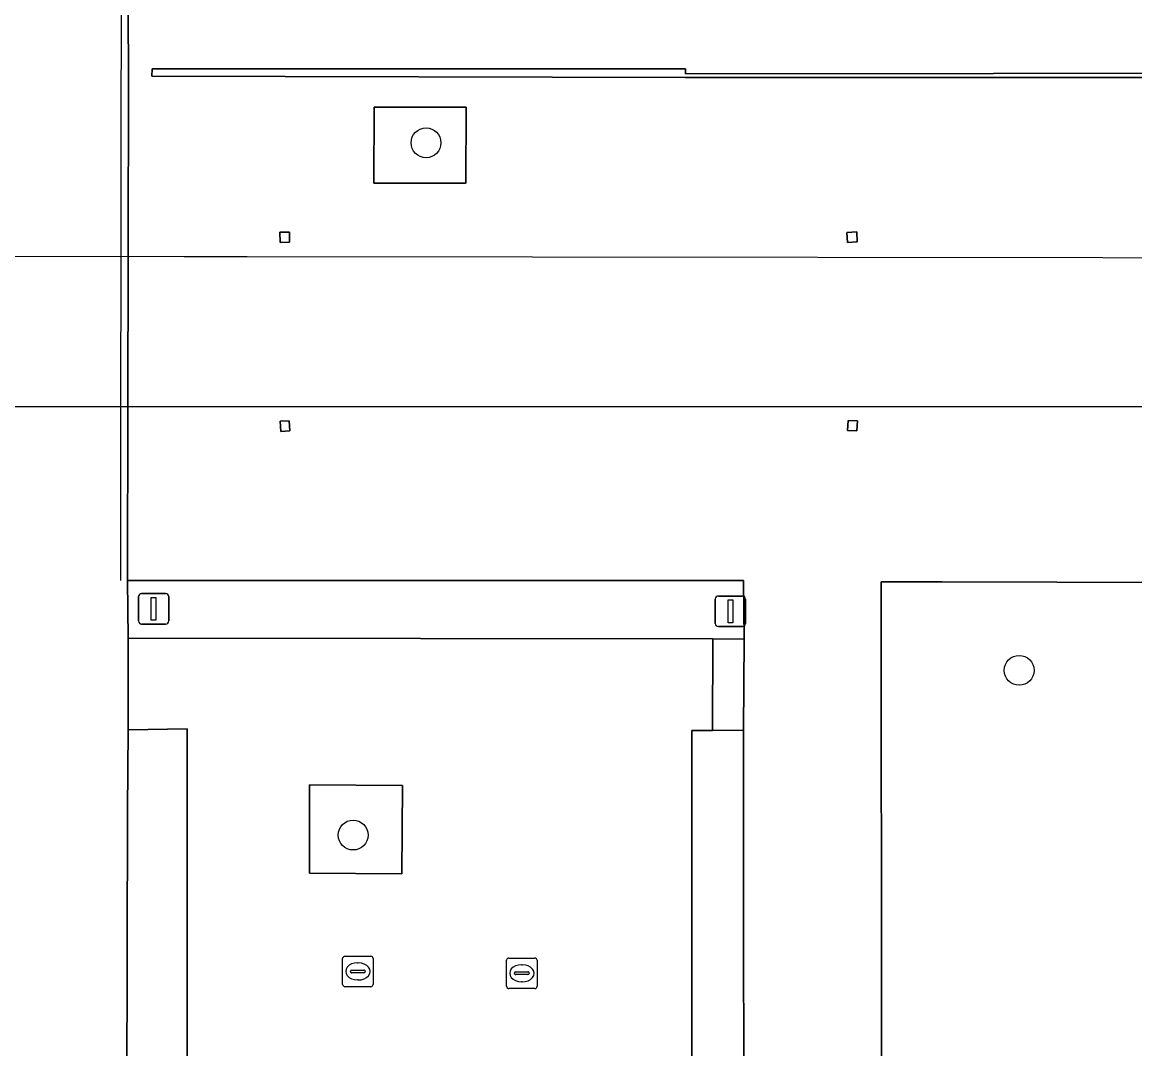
# Model space of a CAD drawing. Extents: x 161477 to 163040, y 383680 to 384871.
# Drawn here: x 161810.58 to 161847.07, y 384291.47 to 384325.12 of the extents above; entities that cross this region are included whole.
import ezdxf

# ---------------------------------------------------------------- set-up
doc = ezdxf.new("R2010")
doc.units = 0
for name, color, linetype in [('IMGEO_Boom', 7, 'Continuous'), ('IMGEO_Dek', 7, 'Continuous'), ('IMGEO_Groenvoorziening', 7, 'Continuous'), ('IMGEO_Kolk', 7, 'Continuous'), ('IMGEO_Lichtmast', 7, 'Continuous'), ('IMGEO_Lijnafwatering', 7, 'Continuous'), ('IMGEO_Muur', 7, 'Continuous'), ('IMGEO_Parkeervlak_open', 7, 'Continuous'), ('IMGEO_Pijler', 7, 'Continuous'), ('IMGEO_Rijbaan_lokaal_open', 7, 'Continuous'), ('IMGEO_Voetpad_gesloten', 7, 'Continuous'), ('IMGEO_Voetpad_op_trap', 7, 'Continuous'), ('IMGEO_Voetpad_open', 7, 'Continuous')]:
    doc.layers.add(name, color=color, linetype=linetype)

msp = doc.modelspace()

# ---------------------------------------------------------------- linework, layer by layer
at = {"layer": 'IMGEO_Boom'}
for centre in [(161823.823, 384321.172), (161843.275, 384303.878), (161821.432, 384298.478)]:
    msp.add_circle(centre, 0.489, dxfattribs=at)
at = {"layer": 'IMGEO_Dek'}
msp.add_lwpolyline([(161859.88, 384317.389), (161855.377, 384317.394), (161817.96, 384317.433), (161817.483, 384317.433), (161815.892, 384317.434), (161810.287, 384317.441), (161807.922, 384317.443), (161801.84, 384317.449), (161797.149, 384317.454), (161796.557, 384317.455), (161796.614, 384312.532), (161797.345, 384312.53), (161799.896, 384312.527), (161807.923, 384312.527), (161808.422, 384312.528), (161810.306, 384312.528), (161815.872, 384312.528), (161817.492, 384312.528), (161817.958, 384312.528), (161855.375, 384312.529), (161859.867, 384312.53)], close=True, dxfattribs=at)
at = {"layer": 'IMGEO_Groenvoorziening'}
for points in [[(161825.136, 384322.337), (161822.119, 384322.342), (161822.115, 384319.849), (161825.128, 384319.85)], [(161834.233, 384306.821), (161814.034, 384306.822), (161814.057, 384304.937), (161833.227, 384304.914), (161834.252, 384304.905)], [(161848.995, 384288.764), (161848.999, 384306.584), (161848.999, 384306.752), (161848.275, 384306.754), (161840.752, 384306.775), (161838.752, 384306.78), (161838.765, 384291.613), (161838.768, 384275.095), (161838.797, 384257.441), (161838.799, 384256.777), (161840.921, 384256.647), (161859.948, 384256.647), (161861.058, 384256.647), (161864.088, 384256.647), (161864.127, 384261.629), (161864.233, 384261.629), (161864.212, 384267.051), (161855.033, 384267.033), (161855.033, 384267.359), (161854.547, 384267.358), (161849.004, 384267.346)], [(161815.992, 384301.962), (161814.049, 384301.923), (161814.031, 384299.293), (161814.015, 384290.015), (161814.02, 384280.045), (161814.017, 384269.739), (161815.984, 384269.764)], [(161834.237, 384301.912), (161833.222, 384301.901), (161832.538, 384301.901), (161832.535, 384269.792), (161833.234, 384269.806), (161834.244, 384269.796), (161834.25, 384284.041)], [(161823.049, 384300.107), (161820.005, 384300.13), (161820.005, 384297.224), (161823.034, 384297.204)]]:
    msp.add_lwpolyline(points, close=True, dxfattribs=at)
at = {"layer": 'IMGEO_Kolk'}
for p, q in [((161821.088, 384293.582), (161821.088, 384294.434)), ((161821.163, 384294.508), (161822.015, 384294.508)), ((161821.576, 384294.288), (161821.601, 384294.288)), ((161822.089, 384294.434), (161822.089, 384293.582)), ((161826.466, 384293.521), (161826.466, 384294.373)), ((161826.541, 384294.447), (161827.393, 384294.447)), ((161827.467, 384294.373), (161827.467, 384293.521)), ((161821.347, 384294.002), (161821.347, 384294.014)), ((161821.785, 384293.965), (161821.387, 384293.965)), ((161821.39, 384294.051), (161821.788, 384294.051)), ((161821.831, 384294.014), (161821.831, 384294.002)), ((161826.725, 384293.941), (161826.725, 384293.953)), ((161827.163, 384293.904), (161826.765, 384293.904)), ((161826.768, 384293.99), (161827.166, 384293.99)), ((161826.954, 384294.227), (161826.979, 384294.227)), ((161827.209, 384293.953), (161827.209, 384293.941)), ((161821.599, 384293.728), (161821.574, 384293.728)), ((161826.977, 384293.667), (161826.952, 384293.667)), ((161822.015, 384293.508), (161821.163, 384293.508)), ((161827.393, 384293.447), (161826.541, 384293.447))]:
    msp.add_line(p, q, dxfattribs=at)
for points in [[(161821.088, 384293.582), (161821.088, 384294.434)], [(161821.163, 384294.508), (161822.015, 384294.508)], [(161822.089, 384294.434), (161822.089, 384293.582)], [(161826.466, 384293.521), (161826.466, 384294.373)], [(161826.541, 384294.447), (161827.393, 384294.447)], [(161827.467, 384294.373), (161827.467, 384293.521)], [(161822.015, 384293.508), (161821.163, 384293.508)], [(161827.393, 384293.447), (161826.541, 384293.447)]]:
    msp.add_lwpolyline(points, dxfattribs=at)
for centre, radius, start, end in [((161821.165, 384294.432), 0.0765, 91.552, 178.448), ((161821.165, 384294.432), 0.0765, 91.552, 178.448), ((161822.013, 384294.432), 0.0765, 1.552, 88.448), ((161822.013, 384294.432), 0.0765, 1.552, 88.448), ((161826.543, 384294.371), 0.0765, 91.552, 178.448), ((161826.543, 384294.371), 0.0765, 91.552, 178.448), ((161827.391, 384294.371), 0.0765, 1.552, 88.448), ((161827.391, 384294.371), 0.0765, 1.552, 88.448), ((161821.387, 384294.011), 0.0403, 85.8775, 175.7526), ((161821.384, 384294.001), 0.0366, 178.938, 274.7102), ((161821.788, 384294.008), 0.043, 264.8664, 352.4533), ((161821.792, 384294.013), 0.0386, 1.7309, 96.639), ((161826.765, 384293.95), 0.0403, 85.8775, 175.7526), ((161826.762, 384293.94), 0.0366, 178.938, 274.7102), ((161827.166, 384293.947), 0.043, 264.8664, 352.4533), ((161827.17, 384293.952), 0.0386, 1.7309, 96.639), ((161821.165, 384293.584), 0.0765, 181.552, 268.448), ((161821.165, 384293.584), 0.0765, 181.552, 268.448), ((161822.013, 384293.584), 0.0765, 271.552, 358.448), ((161822.013, 384293.584), 0.0765, 271.552, 358.448), ((161826.543, 384293.523), 0.0765, 181.552, 268.448), ((161826.543, 384293.523), 0.0765, 181.552, 268.448), ((161827.391, 384293.523), 0.0765, 271.552, 358.448), ((161827.391, 384293.523), 0.0765, 271.552, 358.448)]:
    msp.add_arc(centre, radius, start, end, dxfattribs=at)
for centre, major_axis, ratio, start_param, end_param in [((161821.575, 384294.008), (-0.387, 0.002), 0.722429, 4.712389, 7.853982), ((161821.6, 384294.008), (-0.39, 0.002), 0.717154, 1.570796, 4.712389), ((161826.953, 384293.947), (-0.387, 0.002), 0.722429, 4.712389, 7.853982), ((161826.978, 384293.947), (-0.39, 0.002), 0.717154, 1.570796, 4.712389)]:
    msp.add_ellipse(centre, major_axis=major_axis, ratio=ratio, start_param=start_param, end_param=end_param, dxfattribs=at)
at = {"layer": 'IMGEO_Lichtmast'}
for p, q in [((161814.394, 384305.496), (161814.394, 384306.296)), ((161814.394, 384306.296), (161814.394, 384305.496)), ((161814.494, 384306.396), (161815.284, 384306.396)), ((161815.284, 384306.396), (161814.494, 384306.396)), ((161815.384, 384306.296), (161815.384, 384305.496)), ((161815.384, 384305.496), (161815.384, 384306.296)), ((161833.411, 384306.313), (161834.201, 384306.313)), ((161834.201, 384306.313), (161833.411, 384306.313)), ((161833.311, 384305.413), (161833.311, 384306.213)), ((161833.311, 384306.213), (161833.311, 384305.413)), ((161834.301, 384306.213), (161834.301, 384305.413)), ((161834.301, 384305.413), (161834.301, 384306.213)), ((161815.284, 384305.396), (161814.494, 384305.396)), ((161814.494, 384305.396), (161815.284, 384305.396)), ((161834.201, 384305.313), (161833.411, 384305.313)), ((161833.411, 384305.313), (161834.201, 384305.313))]:
    msp.add_line(p, q, dxfattribs=at)
for points in [[(161814.814, 384306.271), (161814.964, 384306.271), (161814.964, 384305.521), (161814.814, 384305.521), (161814.814, 384306.271)], [(161833.731, 384306.188), (161833.881, 384306.188), (161833.881, 384305.438), (161833.731, 384305.438), (161833.731, 384306.188)]]:
    msp.add_lwpolyline(points, dxfattribs=at)
for centre, start, end in [((161814.494, 384306.296), 90, 180), ((161814.494, 384306.296), 90, 180), ((161815.284, 384306.296), 0, 90), ((161815.284, 384306.296), 360, 90), ((161833.411, 384306.213), 90, 180), ((161833.411, 384306.213), 90, 180), ((161834.201, 384306.213), 0, 90), ((161834.201, 384306.213), 360, 90), ((161814.494, 384305.496), 180, 270), ((161814.494, 384305.496), 180, 270), ((161815.284, 384305.496), 270, 0), ((161815.284, 384305.496), 270, 0), ((161833.411, 384305.413), 180, 270), ((161833.411, 384305.413), 180, 270), ((161834.201, 384305.413), 270, 0), ((161834.201, 384305.413), 270, 0)]:
    msp.add_arc(centre, 0.1, start, end, dxfattribs=at)
at = {"layer": 'IMGEO_Lijnafwatering'}
for points in [[(161813.824, 384317.437), (161813.835, 384329.719)], [(161813.819, 384312.528), (161813.824, 384317.437)], [(161813.814, 384306.819), (161813.819, 384312.528)]]:
    msp.add_lwpolyline(points, dxfattribs=at)
at = {"layer": 'IMGEO_Muur'}
msp.add_lwpolyline([(161832.338, 384323.6), (161814.846, 384323.599), (161814.832, 384323.355), (161832.33, 384323.318), (161852.533, 384323.314), (161852.532, 384323.455), (161832.338, 384323.43)], close=True, dxfattribs=at)
at = {"layer": 'IMGEO_Parkeervlak_open'}
for points in [[(161832.538, 384301.901), (161833.222, 384301.901), (161833.227, 384304.914), (161814.057, 384304.937), (161814.049, 384301.923), (161815.992, 384301.962), (161815.984, 384269.764), (161814.017, 384269.739), (161814.017, 384266.743), (161833.26, 384266.815), (161833.234, 384269.806), (161832.535, 384269.792)], [(161823.034, 384297.204), (161820.005, 384297.224), (161820.005, 384300.13), (161823.049, 384300.107)]]:
    msp.add_lwpolyline(points, close=True, dxfattribs=at)
at = {"layer": 'IMGEO_Pijler'}
for points in [[(161819.342, 384318.246), (161819.028, 384318.238), (161819.036, 384317.908), (161819.35, 384317.916)], [(161837.949, 384318.249), (161837.628, 384318.234), (161837.643, 384317.905), (161837.964, 384317.92)], [(161819.339, 384312.06), (161819.036, 384312.041), (161819.056, 384311.711), (161819.359, 384311.73)], [(161837.975, 384312.055), (161837.667, 384312.073), (161837.648, 384311.744), (161837.956, 384311.726)]]:
    msp.add_lwpolyline(points, close=True, dxfattribs=at)
at = {"layer": 'IMGEO_Rijbaan_lokaal_open'}
msp.add_lwpolyline([(161807.863, 384256.708), (161813.986, 384256.731), (161814.017, 384266.743), (161814.017, 384269.739), (161814.02, 384280.045), (161814.015, 384290.015), (161814.031, 384299.293), (161814.049, 384301.923), (161814.057, 384304.937), (161814.034, 384306.822), (161814.043, 384312.528), (161814.051, 384317.437), (161814.06, 384323.352), (161814.035, 384329.719)], dxfattribs=at)
at = {"layer": 'IMGEO_Voetpad_gesloten'}
msp.add_lwpolyline([(161855.377, 384317.394), (161817.96, 384317.433), (161817.483, 384317.433), (161815.892, 384317.434), (161810.287, 384317.441), (161807.925, 384317.443), (161807.464, 384317.443), (161801.84, 384317.449), (161797.149, 384317.454), (161796.557, 384317.455), (161796.614, 384312.532), (161797.345, 384312.53), (161799.896, 384312.527), (161807.908, 384312.527), (161810.306, 384312.528), (161815.872, 384312.528), (161817.492, 384312.528), (161817.958, 384312.528), (161855.375, 384312.529)], dxfattribs=at)
at = {"layer": 'IMGEO_Voetpad_op_trap'}
msp.add_lwpolyline([(161834.252, 384304.905), (161833.227, 384304.914), (161833.222, 384301.901), (161834.237, 384301.912)], close=True, dxfattribs=at)
at = {"layer": 'IMGEO_Voetpad_open'}
for points in [[(161814.035, 384329.719), (161814.06, 384323.352), (161814.051, 384317.437), (161814.043, 384312.528), (161814.034, 384306.822), (161834.233, 384306.821), (161834.252, 384304.905), (161834.237, 384301.912), (161834.25, 384284.041), (161834.244, 384269.796), (161834.263, 384266.79), (161834.252, 384259.072), (161834.249, 384256.778), (161830.757, 384256.777), (161830.757, 384236.661)], [(161852.533, 384323.314), (161832.33, 384323.318), (161814.832, 384323.355), (161814.846, 384323.599), (161832.338, 384323.6), (161832.338, 384323.43), (161852.532, 384323.455)], [(161859.948, 384256.647), (161840.921, 384256.647), (161838.799, 384256.777), (161838.797, 384257.441), (161838.768, 384275.095), (161838.765, 384291.613), (161838.752, 384306.78), (161840.752, 384306.775), (161848.275, 384306.754)]]:
    msp.add_lwpolyline(points, dxfattribs=at)
for points in [[(161825.128, 384319.85), (161822.115, 384319.849), (161822.119, 384322.342), (161825.136, 384322.337)], [(161819.35, 384317.916), (161819.036, 384317.908), (161819.028, 384318.238), (161819.342, 384318.246)], [(161837.964, 384317.92), (161837.643, 384317.905), (161837.628, 384318.234), (161837.949, 384318.249)], [(161819.359, 384311.73), (161819.056, 384311.711), (161819.036, 384312.041), (161819.339, 384312.06)], [(161837.956, 384311.726), (161837.648, 384311.744), (161837.667, 384312.073), (161837.975, 384312.055)]]:
    msp.add_lwpolyline(points, close=True, dxfattribs=at)

doc.saveas('drawing.dxf')
